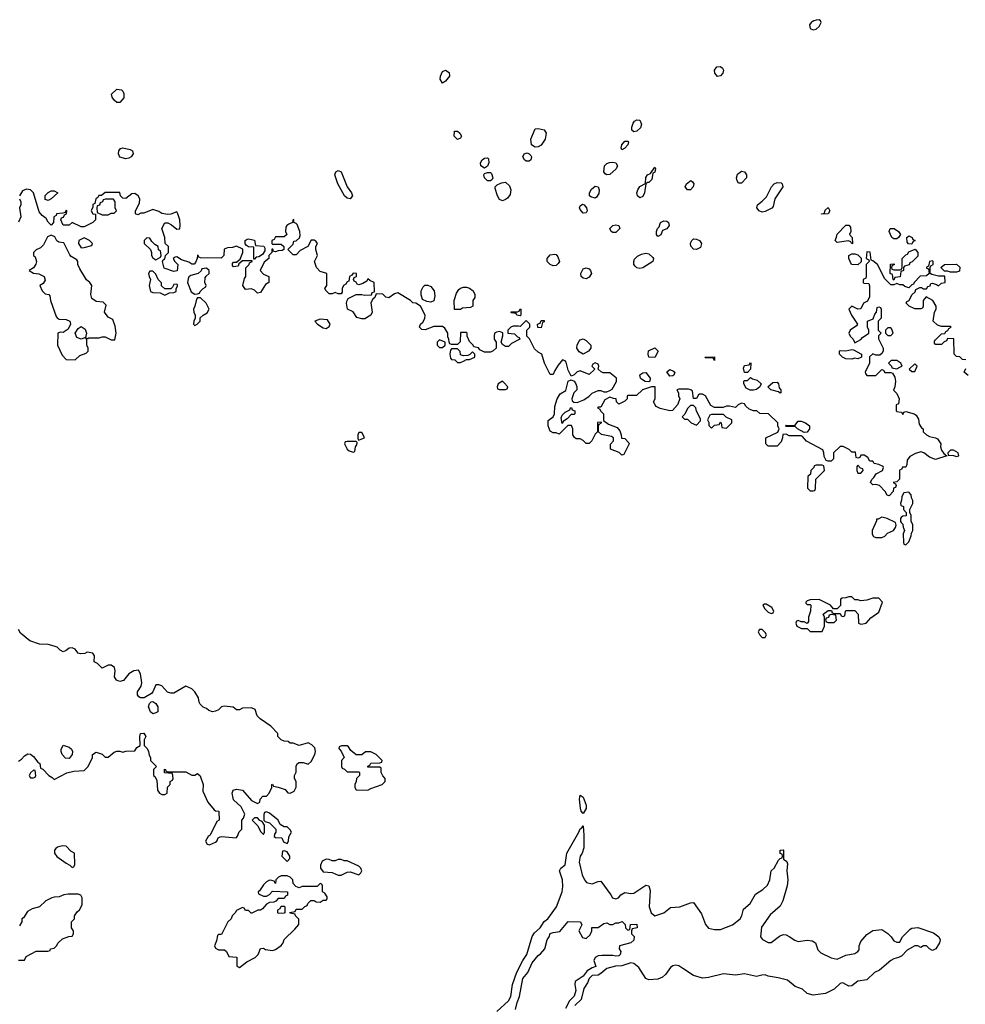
# Model space of a CAD drawing. Header units: inches. Extents: x 2380249 to 2585472, y 382747 to 546448.
# Tile 614 of 626: x 2504099 to 2510429, y 493418 to 500009. Entities that reach past the tile are written whole.
import ezdxf

# ---------------------------------------------------------------- set-up
doc = ezdxf.new("R2010")
doc.units = ezdxf.units.IN
doc.header["$MEASUREMENT"] = 0
for name, color, linetype in [('C5409', 7, 'Continuous'), ('C5419', 7, 'Continuous'), ('C5500', 7, 'Continuous')]:
    doc.layers.add(name, color=color, linetype=linetype)

msp = doc.modelspace()

# ---------------------------------------------------------------- linework, layer by layer
at = {"layer": 'C5409', "color": 4}
for points, elevation in [([(2509415.8, 500000), (2509404.7, 499995.3), (2509396, 499990), (2509386, 499974), (2509391, 499950), (2509410, 499940.5), (2509430, 499946), (2509450, 499964), (2509464, 499990), (2509460.5, 500000)], 48), ([(2510000, 496997.3), (2509987.3, 496992.7), (2509987.3, 496932.7), (2509970, 496914), (2509946, 496910), (2509962, 496902), (2509966, 496890), (2509962, 496878), (2509948, 496872), (2509946, 496850), (2509918, 496822), (2509905.4, 496825.4), (2509891.3, 496851.3), (2509854, 496890), (2509830, 496898), (2509810, 496894), (2509794, 496910), (2509802, 496930), (2509816.9, 496943.1), (2509831.6, 496968.4), (2509874, 496990), (2509882, 497010), (2509878, 497018), (2509850, 497032), (2509818, 497038), (2509810, 497054), (2509790, 497054), (2509776.9, 497076.9), (2509752.7, 497092.7), (2509730, 497094), (2509722, 497078), (2509710, 497074), (2509698, 497078), (2509692.7, 497112.7), (2509670, 497114), (2509651.6, 497131.6), (2509611.6, 497151.6), (2509590, 497152), (2509546, 497110), (2509546, 497070), (2509530, 497054), (2509510, 497054), (2509498, 497058), (2509483.6, 497083.6), (2509482, 497110), (2509474, 497130), (2509366.4, 497186.4), (2509338, 497218), (2509330, 497222), (2509250, 497222), (2509230, 497234), (2509207.3, 497232.7), (2509206, 497210), (2509196.4, 497183.6), (2509170, 497154), (2509110, 497154), (2509094, 497170), (2509094, 497210), (2509172.7, 497247.3), (2509182, 497270), (2509174, 497290), (2509174, 497310), (2509112, 497370), (2509052.7, 497372.7), (2509034, 497390), (2509010, 497391), (2508982, 497402), (2508960.7, 497420.7), (2508950, 497438), (2508930, 497441), (2508908, 497430), (2508890, 497412), (2508850, 497422), (2508830, 497422), (2508807.3, 497412.7), (2508750, 497412), (2508725.4, 497425.4), (2508690, 497491.3), (2508670, 497502), (2508650, 497502), (2508642, 497498), (2508630, 497474), (2508610, 497474), (2508602, 497522), (2508591.6, 497531.6), (2508575.3, 497535.3), (2508510, 497536), (2508498, 497530), (2508508, 497510), (2508508.7, 497490), (2508518, 497470), (2508502, 497430), (2508468.4, 497391.6), (2508450, 497391.3), (2508385.4, 497405.4), (2508359.6, 497419.6), (2508352, 497430), (2508342, 497450), (2508352, 497470), (2508352, 497552), (2508328.9, 497551.1), (2508268.7, 497531.3), (2508227.3, 497492.7), (2508170, 497494), (2508166, 497490), (2508166, 497470), (2508150, 497454), (2508110, 497434), (2508094, 497450), (2508091.6, 497471.6), (2508072.7, 497472.7), (2508050, 497482), (2508016.4, 497463.6), (2507990, 497414), (2507970, 497414), (2507966, 497410), (2507982, 497402), (2507986, 497390), (2508006, 497370), (2508006, 497326), (2508040.2, 497300.2), (2508098, 497278), (2508116.4, 497256.4), (2508126, 497230), (2508127.3, 497207.3), (2508150, 497206), (2508176.4, 497176.4), (2508178, 497170), (2508142, 497098), (2508130, 497094), (2508111.6, 497111.6), (2508052.7, 497132.7), (2508052.7, 497167.3), (2508074, 497190), (2508074, 497210), (2508059.6, 497219.6), (2507992.7, 497232.7), (2507974, 497250), (2507974, 497290), (2507978, 497302), (2507994, 497310), (2507994, 497314), (2507967.3, 497312.7), (2507966, 497250), (2507950, 497234), (2507928, 497190), (2507910, 497172), (2507890, 497172), (2507870, 497192), (2507850, 497202), (2507823.6, 497203.6), (2507811.6, 497211.6), (2507802, 497230), (2507802, 497270), (2507791.6, 497291.6), (2507767.3, 497292.7), (2507710, 497234), (2507690, 497242), (2507670, 497242), (2507650, 497254), (2507637.3, 497290), (2507635.3, 497324.7), (2507670.7, 497349.3), (2507678.8, 497370), (2507680.7, 497419.3), (2507696, 497470), (2507716.9, 497503.1), (2507754, 497526), (2507771.3, 497588.7), (2507790, 497598), (2507810, 497588.7), (2507821.2, 497570), (2507829, 497550), (2507828.7, 497530), (2507809, 497510), (2507795.3, 497470), (2507798, 497458), (2507807.3, 497447.3), (2507830, 497446), (2507876, 497464), (2507911.3, 497488.7), (2507930, 497508), (2507970, 497526), (2507990, 497526), (2508010, 497518), (2508030, 497518), (2508050, 497526), (2508064.7, 497535.3), (2508092.7, 497587.3), (2508094, 497610), (2508050, 497644.7), (2508004.7, 497644.7), (2507991.1, 497651.1), (2507972, 497670), (2507976, 497690), (2507970, 497702), (2507950, 497711.3), (2507936.4, 497703.6), (2507928.7, 497690), (2507948, 497670), (2507910, 497634), (2507850, 497658), (2507830, 497651), (2507810, 497631), (2507790, 497622), (2507770, 497662), (2507756.3, 497716.3), (2507750, 497724.7), (2507731.3, 497731.3), (2507703.2, 497696.8), (2507680.2, 497659.8), (2507670, 497634), (2507650, 497634), (2507611.3, 497710), (2507594, 497770), (2507570, 497782), (2507545.4, 497805.4), (2507511.6, 497871.6), (2507494, 497890), (2507494, 497930), (2507514, 497950), (2507514, 497970), (2507490, 497994), (2507450, 497954), (2507438, 497958), (2507403.1, 497956.9), (2507386, 497950), (2507366, 497930), (2507366, 497910), (2507410, 497906), (2507430, 497886), (2507442, 497882), (2507446, 497870), (2507390, 497842), (2507370, 497822), (2507350, 497822), (2507330, 497834), (2507322, 497850), (2507332.7, 497892.7), (2507332.7, 497912.7), (2507310, 497922), (2507290, 497918), (2507278, 497910), (2507275.3, 497890), (2507275.3, 497870), (2507288, 497850), (2507288, 497810), (2507268.9, 497791.1), (2507250, 497782), (2507210, 497782), (2507179.6, 497799.6), (2507170, 497812), (2507138, 497818), (2507134, 497830), (2507110, 497854), (2507094, 497890), (2507094, 497910), (2507090, 497914), (2507050, 497914), (2507047.3, 497852.7), (2507030, 497834), (2506990, 497834), (2506978, 497838), (2506972.7, 497852.7), (2506972, 497870), (2506964.7, 497884.7), (2506964.7, 497910), (2506943.6, 497943.6), (2506930, 497954), (2506870, 497954), (2506812.7, 497932.7), (2506790, 497934), (2506774, 497950), (2506782, 497970), (2506796.9, 497983.1), (2506811.3, 498008.7), (2506814, 498030), (2506782, 498090), (2506751.6, 498111.6), (2506730, 498114), (2506714, 498130), (2506630, 498180.7), (2506607.3, 498172.7), (2506570, 498146.8), (2506550, 498151.3), (2506530, 498172), (2506486, 498174), (2506475.3, 498150), (2506462, 498138), (2506450, 498114), (2506459, 498050), (2506449.1, 498030.9), (2506410, 498006), (2506390, 498006), (2506355.3, 498015.3), (2506330, 498052), (2506292, 498072), (2506286, 498110), (2506291.3, 498130), (2506298, 498142), (2506351.6, 498168.4), (2506390, 498168.7), (2506410, 498164), (2506452.7, 498167.3), (2506458, 498182), (2506474, 498186), (2506472, 498250), (2506442, 498262), (2506430, 498274), (2506422, 498258), (2506396.4, 498243.6), (2506370, 498234), (2506358, 498238), (2506352, 498252), (2506338, 498258), (2506334, 498270), (2506338, 498282), (2506354, 498290), (2506354, 498310), (2506330, 498312), (2506322, 498298), (2506306, 498290), (2506302, 498258), (2506290, 498254), (2506282, 498238), (2506266, 498230), (2506258, 498210), (2506256.4, 498183.6), (2506250, 498174), (2506230, 498174), (2506210, 498182), (2506190, 498174), (2506170, 498174), (2506150, 498194), (2506142, 498210), (2506154, 498230), (2506154, 498310), (2506110, 498322), (2506084.7, 498350), (2506072, 498390), (2506092, 498430), (2506082, 498470), (2506082, 498490), (2506092, 498510), (2506083.6, 498523.6), (2506070, 498532), (2506050, 498532), (2506028, 498490), (2505976.4, 498463.6), (2505950, 498434), (2505930, 498434), (2505894, 498470), (2505930, 498506), (2505934, 498526), (2505950, 498528), (2505971, 498549), (2505975.3, 498564.7), (2505974.8, 498590), (2505956.8, 498636.8), (2505950, 498644.7), (2505934, 498650), (2505934, 498670), (2505930, 498674), (2505926, 498650), (2505900.2, 498639.8), (2505886, 498630), (2505880.4, 498619.6), (2505878, 498590), (2505886, 498570), (2505870, 498554), (2505810, 498554), (2505802, 498538), (2505786, 498530), (2505786, 498510), (2505790, 498506), (2505850, 498506), (2505866, 498490), (2505866, 498470), (2505856.4, 498463.6), (2505830, 498462), (2505810, 498454), (2505798, 498458), (2505792.7, 498472.7), (2505787.3, 498472.7), (2505786, 498450), (2505766, 498430), (2505766, 498410), (2505735.3, 498384.7), (2505708, 498330), (2505730, 498306), (2505766, 498290), (2505766, 498250), (2505743.1, 498236.9), (2505710, 498182), (2505690, 498178), (2505670, 498198), (2505650, 498206), (2505610, 498202), (2505592, 498230), (2505603.6, 498276.4), (2505612, 498290), (2505612.7, 498347.3), (2505634, 498370), (2505638, 498382), (2505654, 498390), (2505654, 498394), (2505586, 498394), (2505586, 498390), (2505566, 498374), (2505562, 498358), (2505530, 498354), (2505523.6, 498363.6), (2505523.6, 498376.4), (2505530, 498386), (2505554, 498386), (2505554, 498390), (2505574, 498406), (2505592, 498450), (2505592, 498472), (2505550, 498492), (2505523.6, 498483.6), (2505490, 498482), (2505467.3, 498472.7), (2505466, 498430), (2505447.3, 498412.7), (2505310, 498414), (2505298, 498418), (2505294, 498430), (2505288.4, 498431.6), (2505286, 498410), (2505276.4, 498383.6), (2505267.3, 498372.7), (2505250, 498372), (2505230, 498386), (2505181, 498401), (2505150, 498422), (2505140.4, 498419.6), (2505126, 498410), (2505138, 498390), (2505158, 498370), (2505153.2, 498326.8), (2505130, 498322), (2505065.4, 498345.4), (2505054, 498390), (2505058, 498402), (2505071.3, 498408.7), (2505074, 498430), (2505094, 498450), (2505094, 498490), (2505072, 498510), (2505070.8, 498550), (2505051, 498610), (2505070, 498648), (2505090, 498649), (2505115.5, 498635.5), (2505150, 498606), (2505170, 498608), (2505174, 498630), (2505170.7, 498670), (2505158, 498710), (2505150, 498722), (2505110, 498706.8), (2505090, 498704.7), (2505050, 498712), (2505030, 498724.7), (2504990, 498738), (2504930, 498714), (2504910, 498714), (2504890, 498702), (2504874, 498710), (2504874, 498730), (2504899.6, 498780.4), (2504902, 498810), (2504892, 498830), (2504870, 498844.7), (2504850, 498842), (2504810, 498812), (2504790, 498814), (2504774, 498830), (2504770, 498852), (2504671.6, 498851.6), (2504647.3, 498832.7), (2504628.4, 498831.6), (2504622, 498818), (2504608, 498810), (2504602, 498778), (2504588.4, 498771.6), (2504587.3, 498752.7), (2504578, 498730), (2504588.9, 498708.9), (2504606, 498706), (2504606, 498670), (2504588.4, 498651.6), (2504562, 498638), (2504530, 498622), (2504510, 498622), (2504450, 498652), (2504430, 498634), (2504390, 498634), (2504374, 498670), (2504378, 498682), (2504392.7, 498687.3), (2504398, 498702), (2504411.6, 498708.4), (2504414, 498730), (2504410, 498734), (2504402, 498718), (2504387.3, 498712.7), (2504346, 498710), (2504342, 498698), (2504328, 498690), (2504326, 498650), (2504310, 498634), (2504290, 498654), (2504276.9, 498676.9), (2504250, 498698), (2504230, 498722), (2504190.7, 498850.7), (2504170.7, 498870.7), (2504144.7, 498875.3), (2504117.2, 498862.8), (2504098, 498830)], 44), ([(2504098, 498810), (2504106, 498790), (2504106, 498770), (2504098, 498750), (2504106, 498690), (2504090, 498654)], 44), ([(2510000, 498234), (2509990, 498234), (2509970, 498242), (2509950, 498234), (2509930, 498234), (2509890, 498274), (2509842, 498370), (2509810, 498394), (2509798, 498398), (2509792.7, 498452.7), (2509770, 498454), (2509766, 498410), (2509782, 498402), (2509786, 498390), (2509766, 498370), (2509766, 498290), (2509762, 498278), (2509746, 498270), (2509746, 498250), (2509750, 498246), (2509782, 498242), (2509787.3, 498227.3), (2509787.3, 498152.7), (2509774.6, 498125.4), (2509748, 498112), (2509730, 498074), (2509710, 498072), (2509670, 498092), (2509648, 498072), (2509668, 498030), (2509708, 497970), (2509700.4, 497959.6), (2509658, 497930), (2509648.7, 497910), (2509658, 497890), (2509678, 497870), (2509690, 497846), (2509730, 497868), (2509739.6, 497880.4), (2509782, 497910), (2509782, 497930), (2509774, 497950), (2509774, 497990), (2509812.7, 498007.3), (2509823.6, 498036.4), (2509834, 498050), (2509838, 498082), (2509850, 498086), (2509862, 498082), (2509866, 498070), (2509866, 498010), (2509846, 497990), (2509846, 497930), (2509866, 497910), (2509848.4, 497891.6), (2509848.4, 497871.6), (2509878, 497810), (2509878, 497790), (2509870, 497774), (2509856.4, 497763.6), (2509830, 497762), (2509810, 497772), (2509787.3, 497752.7), (2509788, 497710), (2509758, 497650), (2509760.4, 497640.4), (2509770, 497626), (2509830, 497626), (2509870, 497666), (2509882, 497662), (2509890, 497646), (2509930, 497646), (2509942, 497642), (2509956.4, 497616.4), (2509962, 497590), (2509958, 497550), (2509948.4, 497528.4), (2509970, 497506), (2509986, 497470), (2509982, 497438), (2509966, 497430), (2509966, 497390), (2509970, 497386), (2510000, 497382.3)], 44), ([(2510000, 498323), (2509998, 498322), (2509992, 498288), (2509958, 498282), (2509950, 498266), (2509946, 498270), (2509942, 498302), (2509926, 498310), (2509927.3, 498372.7), (2509950, 498374), (2509954, 498370), (2509938, 498362), (2509934, 498350), (2509938, 498338), (2509950, 498334), (2509990, 498334), (2510000, 498337.3)], 44), ([(2510000, 497705), (2509998, 497710), (2509970, 497728), (2509932.7, 497727.3), (2509914, 497710), (2509934, 497690), (2509938, 497678), (2509970, 497672), (2509990, 497682), (2510000, 497687)], 44), ([(2510000, 496785), (2509994, 496770), (2509998, 496758), (2510000, 496757)], 44), ([(2510000, 496676), (2509994, 496670), (2509994, 496650), (2510000, 496643.7)], 44), ([(2504090, 495044.7), (2504110, 495058), (2504130, 495081), (2504154, 495094), (2504170, 495091), (2504190, 495076), (2504219.6, 495039.6), (2504234, 495030), (2504238, 494998), (2504252.7, 494992.7), (2504294, 494950), (2504316.9, 494936.9), (2504330, 494922), (2504413.6, 494966.4), (2504462, 494978), (2504530, 494982), (2504558, 495010), (2504586, 495070), (2504586, 495090), (2504610, 495104.7), (2504650, 495091.3), (2504670, 495072), (2504690, 495072), (2504730, 495104.7), (2504750, 495111.3), (2504770, 495111.3), (2504790, 495104.7), (2504810, 495111.3), (2504870, 495114), (2504883.1, 495136.9), (2504906, 495150), (2504902, 495210), (2504908, 495230), (2504930, 495232), (2504942, 495210), (2504932.7, 495187.3), (2504932, 495150), (2504952, 495130), (2504962, 495110), (2504964.7, 495084.7), (2504974, 495070), (2504974, 495050), (2505014, 495010), (2504994, 494990), (2504994, 494950), (2505003.6, 494943.6), (2505016.9, 494916.9), (2505022, 494850), (2505034, 494830), (2505050, 494822), (2505070, 494822), (2505086, 494830), (2505088.4, 494871.6), (2505106, 494890), (2505106, 494910), (2505122, 494918), (2505126, 494930), (2505122, 494962), (2505067.3, 494967.3), (2505068.4, 494991.6), (2505074, 494990), (2505078, 494978), (2505090, 494974), (2505210, 494974), (2505251.6, 494951.6), (2505270, 494951.3), (2505290, 494962), (2505306, 494946), (2505326, 494890), (2505323.6, 494843.6), (2505358, 494770), (2505399.6, 494719.6), (2505410, 494712), (2505432, 494710), (2505434, 494650), (2505418, 494642), (2505374, 494550), (2505359.6, 494540.4), (2505342, 494510), (2505354, 494490), (2505370, 494486), (2505410, 494502), (2505418, 494510), (2505427.3, 494532.7), (2505440.4, 494539.6), (2505450, 494542), (2505547.3, 494532.7), (2505556.4, 494543.6), (2505567.3, 494572.7), (2505586, 494590), (2505586, 494650), (2505596.4, 494663.6), (2505606, 494690), (2505580.4, 494740.4), (2505530, 494786), (2505522, 494830), (2505528.7, 494850), (2505550, 494858), (2505590, 494852), (2505650, 494782), (2505690, 494762), (2505706, 494770), (2505708.4, 494791.6), (2505726, 494810), (2505750, 494812), (2505768, 494830), (2505786, 494870), (2505786, 494890), (2505790, 494892), (2505798, 494878), (2505830, 494872), (2505875.3, 494855.3), (2505892.7, 494832.7), (2505910, 494832), (2505935.3, 494844.7), (2505948.4, 494871.6), (2505948.4, 494908.4), (2505938, 494930), (2505938, 494950), (2505948.4, 494971.6), (2505950, 495014), (2505958, 495030), (2505970, 495036), (2505995.3, 495035.3), (2506030, 495024.7), (2506050, 495042), (2506074, 495090), (2506079, 495110), (2506073.6, 495133.6), (2506054.6, 495154.6), (2506030, 495168), (2505969.1, 495149.1), (2505930, 495166), (2505910, 495166), (2505896.4, 495176.4), (2505870, 495178), (2505848.4, 495188.4), (2505826, 495210), (2505826, 495230), (2505780.4, 495280.4), (2505708.9, 495328.9), (2505689, 495349), (2505675.3, 495390), (2505650, 495402), (2505590, 495399), (2505570, 495389), (2505550, 495388.7), (2505527.3, 495407.3), (2505466.8, 495413.2), (2505450, 495408.7), (2505430, 495388.7), (2505410, 495379), (2505390, 495375.3), (2505364, 495384), (2505350, 495398), (2505327.3, 495407.3), (2505307.3, 495427.3), (2505300.4, 495440.4), (2505295.3, 495470), (2505270, 495508.7), (2505250, 495528.7), (2505210, 495548), (2505130, 495499.3), (2505110, 495499.3), (2505087.6, 495507.6), (2505050, 495548.7), (2505030, 495555.3), (2505010, 495555.3), (2504990.9, 495509.1), (2504981, 495499), (2504931.6, 495468.4), (2504908.4, 495468.4), (2504896.4, 495476.4), (2504888, 495490), (2504888, 495510), (2504912.9, 495547.1), (2504915.3, 495570), (2504908, 495630), (2504894, 495654), (2504862, 495650), (2504830, 495628.7), (2504793.7, 495586.3), (2504770, 495579.3), (2504747.7, 495587.7), (2504733.2, 495610), (2504737.2, 495650), (2504733.2, 495673.2), (2504710, 495688.7), (2504690, 495688.7), (2504650, 495668), (2504618.6, 495698.6), (2504598, 495710), (2504599, 495750), (2504588.9, 495768.9), (2504550, 495774), (2504534, 495766), (2504504.7, 495764.7), (2504489.2, 495769.2), (2504470, 495795.3), (2504450, 495804), (2504430, 495802), (2504410, 495786), (2504390, 495778), (2504370, 495788), (2504350, 495808.7), (2504330, 495815.3), (2504290, 495826), (2504231.3, 495828.7), (2504166, 495850), (2504103.1, 495903.1), (2504090, 495926)], 44), ([(2507292.7, 493370), (2507370, 493440.7), (2507385.6, 493470), (2507398.5, 493550), (2507426.8, 493633.2), (2507466.3, 493710), (2507493, 493750), (2507528.3, 493871.7), (2507544.6, 493895.4), (2507582, 493930), (2507610, 493971.3), (2507634, 493990), (2507693.2, 494070), (2507729.4, 494170.6), (2507733.8, 494206.2), (2507732, 494250), (2507712.7, 494310), (2507721.2, 494330), (2507749.6, 494350.4), (2507761.6, 494430), (2507842, 494570), (2507850, 494591.3), (2507862, 494598), (2507870, 494611.3), (2507875.8, 494550), (2507874.6, 494465.4), (2507864.9, 494430), (2507850.4, 494409.6), (2507844.4, 494370), (2507863.6, 494283.6), (2507878.8, 494250), (2507893.7, 494233.7), (2507930, 494224), (2507970, 494238.8), (2507990, 494241), (2508056, 494150), (2508066, 494130), (2508090, 494122.8), (2508108, 494130), (2508122, 494150), (2508150, 494166.8), (2508190, 494159.1), (2508210, 494160.5), (2508290, 494216), (2508310, 494211.3), (2508319.1, 494179.1), (2508313, 494070), (2508324.9, 494030), (2508350, 494010.8), (2508410, 494030.6), (2508454.9, 494065.1), (2508518, 494070), (2508590, 494097.3), (2508610, 494098.8), (2508662.3, 494022.3), (2508690, 493950.8), (2508710, 493928.4), (2508750, 493918), (2508790, 493919.3), (2508870, 493950.5), (2508920.9, 493990), (2508932, 494010), (2508944.7, 494055.3), (2508987.5, 494092.5), (2509025.1, 494154.9), (2509074.5, 494185.5), (2509103.9, 494216.1), (2509119.3, 494250), (2509129.4, 494310.6), (2509148.7, 494330), (2509178, 494382), (2509190, 494394), (2509202, 494398), (2509206, 494410), (2509202, 494422), (2509190, 494426), (2509188.7, 494450), (2509208.4, 494451.6), (2509211, 494450), (2509212, 494390), (2509234, 494374), (2509238, 494358), (2509233, 494310), (2509241.6, 494250), (2509237.3, 494210), (2509207.7, 494110), (2509190, 494074), (2509123.2, 494016.8), (2509065.4, 493934.6), (2509058.8, 493870), (2509070.7, 493850.7), (2509110, 493830.8), (2509130, 493830.8), (2509185.4, 493874.6), (2509210, 493883.8), (2509230, 493881.6), (2509250, 493872.4), (2509286.7, 493846.7), (2509310, 493838), (2509370, 493846), (2509403, 493843), (2509426, 493830), (2509442.5, 493782.5), (2509461.6, 493761.6), (2509530, 493727.7), (2509570, 493720.7), (2509630, 493746.8), (2509690, 493758), (2509709.2, 493770.8), (2509717.2, 493782.8), (2509719.3, 493810), (2509730, 493838), (2509770, 493886), (2509810, 493910.7), (2509870, 493918), (2509910, 493891.3), (2509932, 493870), (2509950, 493842), (2509970, 493834), (2509990, 493834), (2510000, 493854)], 36), ([(2504090, 493714), (2504130, 493714), (2504142, 493738), (2504210, 493774), (2504287.3, 493772.7), (2504302, 493778), (2504306, 493790), (2504330, 493794), (2504348.4, 493811.6), (2504354, 493826), (2504384.7, 493855.3), (2504428.4, 493871.6), (2504450, 493874), (2504458, 493890), (2504458, 493910), (2504446, 493930), (2504446, 493970), (2504466, 493990), (2504466, 494010), (2504483.1, 494036.9), (2504498, 494050), (2504516.4, 494083.6), (2504518, 494130), (2504508.4, 494148.4), (2504490, 494155.3), (2504424, 494156), (2504394, 494150), (2504363.6, 494136.4), (2504330, 494135.3), (2504314, 494130), (2504274, 494110), (2504230.7, 494069.3), (2504182.8, 494057.2), (2504150, 494038), (2504123.6, 493996.4), (2504114, 493990), (2504114, 493970), (2504096.9, 493943.1)], 44), ([(2507416.6, 493383.4), (2507428.3, 493430), (2507445.1, 493470), (2507467.8, 493590), (2507499.5, 493630), (2507530, 493694.8), (2507570, 493744.7), (2507585.2, 493754.8), (2507614, 493790), (2507629.2, 493850), (2507644, 493870), (2507650, 493891), (2507670, 493898.8), (2507714, 493906), (2507771.1, 493971.1), (2507852, 493970), (2507862, 493950), (2507842, 493910), (2507865.4, 493865.4), (2507890, 493858), (2507918, 493882), (2507928, 493910), (2507928.7, 493931.3), (2507970, 493932), (2508010, 493958), (2508030, 493962), (2508050, 493952), (2508070, 493952), (2508090, 493962), (2508110, 493962), (2508131.6, 493971.6), (2508152.7, 493952.7), (2508154, 493930), (2508170, 493914), (2508182, 493918), (2508187.3, 493952.7), (2508230, 493954), (2508232, 493930), (2508198, 493922), (2508194, 493910), (2508194, 493890), (2508211.1, 493871.1), (2508210, 493846), (2508190, 493828), (2508114, 493810), (2508112, 493790), (2508122, 493770), (2508118, 493750), (2508110, 493742), (2508090, 493739), (2508070, 493744), (2507995.3, 493744.7), (2507970, 493742), (2507952, 493730), (2507942, 493710), (2507956, 493670), (2507930, 493662), (2507897.8, 493642.3), (2507870, 493606.6), (2507818, 493570), (2507814, 493550), (2507821.6, 493510), (2507810, 493473.2), (2507780.2, 493439.8), (2507752.7, 493390)], 32), ([(2510000, 493739), (2509982, 493730), (2509950, 493722.7), (2509931, 493710), (2509853.3, 493646.7), (2509822, 493630), (2509770, 493582), (2509710, 493573.2), (2509670, 493541.2), (2509650, 493539.3), (2509610, 493561.2), (2509590, 493557.2), (2509550, 493519), (2509492, 493490), (2509410, 493479.3), (2509370, 493489), (2509338.4, 493518.4), (2509290, 493537), (2509238.9, 493578.9), (2509175.9, 493595.9), (2509110, 493605.2), (2509090, 493614), (2509066.4, 493613.6), (2509030, 493604), (2508950, 493621.6), (2508890, 493613.3), (2508810, 493622.4), (2508710, 493596.2), (2508670, 493591.8), (2508610, 493609.6), (2508538.3, 493658.3), (2508510, 493674.3), (2508490, 493679.7), (2508470, 493675.1), (2508455.8, 493664.2), (2508422.6, 493617.4), (2508401.7, 493598.3), (2508370, 493585.6), (2508310, 493580.7), (2508290, 493589.5), (2508244.2, 493664.2), (2508210, 493691.1), (2508190, 493696), (2508130, 493675.6), (2508086.1, 493673.9), (2508030, 493657.7), (2507990, 493623.1), (2507970, 493613.1), (2507930, 493609.7), (2507911.7, 493590), (2507899.7, 493560.3), (2507876.2, 493523.8), (2507856.5, 493450), (2507814.3, 493410)], 36)]:
    msp.add_lwpolyline(points, dxfattribs=dict(at, elevation=elevation))
for points, elevation in [([(2506930, 499584), (2506913.2, 499610), (2506916, 499630), (2506930, 499661), (2506950, 499670.7), (2506974.6, 499654.6), (2506975.5, 499630), (2506950, 499597.2)], 44), ([(2508770, 499629.4), (2508752.3, 499650), (2508749.7, 499670.3), (2508766.2, 499693.8), (2508790, 499696.3), (2508803.8, 499683.8), (2508810.8, 499670), (2508804.9, 499650), (2508790, 499632.7)], 44), ([(2504750, 499454), (2504730, 499469), (2504717.2, 499490), (2504714, 499510), (2504750, 499542.8), (2504779.1, 499539.1), (2504790, 499531.3), (2504795.2, 499515.2), (2504795.5, 499484.5), (2504770, 499454)], 44), ([(2507550, 499156), (2507525.2, 499170), (2507519.3, 499210), (2507550, 499278), (2507570, 499280.7), (2507610.5, 499270.5), (2507624, 499250), (2507615.5, 499210), (2507590, 499169.3), (2507570, 499158)], 44), ([(2508210, 499257.2), (2508197.2, 499270), (2508197.2, 499290), (2508204.8, 499315.2), (2508215.3, 499330), (2508230, 499338.8), (2508250, 499336), (2508260.7, 499310), (2508254.6, 499285.4), (2508230, 499262.7)], 44), ([(2507030, 499207.3), (2507007, 499230), (2507010, 499262), (2507030, 499262.8), (2507046, 499250), (2507057.3, 499230), (2507050, 499215.3)], 44), ([(2504810, 499077.2), (2504768.9, 499088.9), (2504759, 499110), (2504762, 499130), (2504774, 499146), (2504790, 499151.3), (2504838.8, 499138.8), (2504854, 499130), (2504858, 499110), (2504844.7, 499090), (2504830, 499081.2)], 44), ([(2508130, 499138), (2508124, 499150), (2508129.2, 499170), (2508150, 499194.8), (2508170, 499196), (2508174.8, 499190), (2508170.7, 499170), (2508150, 499148)], 44), ([(2507210, 499015.3), (2507185.2, 499030), (2507182.7, 499050), (2507194, 499070), (2507210, 499082.8), (2507230, 499084.7), (2507236.8, 499076.8), (2507238.8, 499050), (2507230, 499028)], 44), ([(2507490, 499060.9), (2507477.2, 499070), (2507466.6, 499090), (2507475.3, 499110), (2507496.3, 499116.3), (2507510, 499111), (2507519.3, 499099.3), (2507524, 499090), (2507521, 499070), (2507510, 499062.7)], 44), ([(2508030, 498969.2), (2508017.2, 498977.2), (2508009.2, 498990), (2508013.2, 499030), (2508030, 499046.8), (2508047.2, 499052.8), (2508070, 499055.5), (2508090.4, 499050.4), (2508100.7, 499030), (2508090.8, 499010), (2508050, 498973.2)], 44), ([(2508250, 498817.2), (2508234, 498830), (2508229.4, 498850), (2508236, 498870), (2508250, 498891.3), (2508288.7, 498911.3), (2508290, 498952), (2508302, 498970), (2508320.4, 498979.6), (2508350, 499022), (2508356, 499010), (2508350, 498988), (2508338, 498982), (2508330, 498938), (2508310, 498919), (2508301, 498919), (2508291.1, 498908.9), (2508282, 498850), (2508270, 498825.2)], 44), ([(2506310, 498809), (2506290, 498814), (2506274, 498830), (2506229.2, 498910), (2506209.3, 498970), (2506215.3, 498990), (2506230, 498998.8), (2506250.4, 498990.4), (2506290.8, 498890), (2506318.8, 498850), (2506326, 498830)], 44), ([(2507250, 498929.2), (2507230, 498929.4), (2507210, 498949.2), (2507206.6, 498970), (2507210, 498978), (2507230, 498986.8), (2507250, 498986), (2507258, 498978), (2507266.8, 498950), (2507262, 498938)], 44), ([(2508930, 498914), (2508910, 498915.3), (2508901.2, 498930), (2508898, 498950), (2508904.7, 498975.3), (2508930, 498995.5), (2508950.3, 498990.3), (2508964.9, 498970), (2508964, 498950)], 44), ([(2507330, 498796), (2507310, 498806), (2507296.2, 498830), (2507282, 498878), (2507282, 498890), (2507296, 498904), (2507323.2, 498916.8), (2507350, 498920.7), (2507377.1, 498897.1), (2507385.5, 498870), (2507381.4, 498838.6), (2507365.2, 498814.8), (2507350, 498804)], 44), ([(2507950, 498813.2), (2507922, 498822), (2507914, 498830), (2507912.7, 498850), (2507925.6, 498874.4), (2507950, 498894.8), (2507970.6, 498890.6), (2507977.3, 498870), (2507974.9, 498845.1), (2507959.9, 498820.1)], 44), ([(2508590, 498868.7), (2508570, 498869), (2508554, 498890), (2508562, 498910), (2508591.1, 498931.1), (2508603.6, 498923.6), (2508611, 498910), (2508606, 498890)], 44), ([(2509070, 498720.9), (2509049, 498730), (2509033.2, 498750), (2509037.2, 498770), (2509070, 498794.8), (2509097.2, 498822.8), (2509132, 498890), (2509149.7, 498910.3), (2509170, 498919.3), (2509196.1, 498916.1), (2509202.8, 498910), (2509207.7, 498890), (2509154, 498810), (2509142.8, 498757.2), (2509133.4, 498746.6), (2509090, 498723.7)], 44), ([(2504290, 498798), (2504270, 498806), (2504269.1, 498830.9), (2504288.9, 498851.1), (2504310, 498862), (2504330, 498862), (2504354, 498850), (2504310, 498808.7)], 44), ([(2504727.3, 498807.3), (2504672.7, 498807.3), (2504658, 498802), (2504654, 498790), (2504638, 498782), (2504632, 498768), (2504618, 498762), (2504614, 498750), (2504618, 498718), (2504650, 498702), (2504690, 498702), (2504710, 498714), (2504730, 498714), (2504746, 498730), (2504738, 498750), (2504738, 498790)], 44), ([(2507870, 498714), (2507850, 498738), (2507846, 498750), (2507850, 498762), (2507866, 498774), (2507878, 498770), (2507894, 498750), (2507897.3, 498730), (2507890, 498715.3)], 44), ([(2509466, 498706), (2509466, 498710), (2509486, 498714), (2509490, 498734), (2509510, 498752), (2509522, 498730), (2509510, 498708)], 44), ([(2508070, 498584), (2508058, 498590), (2508048.7, 498610), (2508070, 498631), (2508090, 498634.8), (2508110, 498631.3), (2508116, 498610), (2508090, 498585.2)], 44), ([(2508370, 498558), (2508362, 498570), (2508362, 498590), (2508369, 498611), (2508379, 498621), (2508388.7, 498650), (2508410, 498662.8), (2508430, 498661), (2508441, 498650), (2508446, 498630), (2508430.7, 498609.3), (2508402, 498598), (2508390, 498568)], 44), ([(2509670, 498508), (2509662, 498522), (2509647.3, 498527.3), (2509570, 498518), (2509558, 498530), (2509567.3, 498552.7), (2509570, 498574), (2509630, 498634), (2509650, 498634), (2509659.6, 498619.6), (2509662, 498590), (2509654, 498570), (2509672, 498550), (2509674, 498510)], 44), ([(2504310, 498566), (2504285.4, 498554.6), (2504258, 498502), (2504238, 498482), (2504210, 498468), (2504192, 498450), (2504192, 498430), (2504202, 498422), (2504210.9, 498390.9), (2504207.1, 498372.9), (2504190, 498348), (2504162, 498330), (2504190, 498312), (2504226.4, 498306.4), (2504262, 498290), (2504270, 498266), (2504256.9, 498243.1), (2504234, 498230), (2504250, 498194), (2504270, 498174), (2504294, 498170), (2504299.6, 498159.6), (2504304.7, 498130), (2504342.8, 498022.8), (2504350, 498012), (2504363.6, 498003.6), (2504410, 498001), (2504434, 497990), (2504438, 497970), (2504422.8, 497937.2), (2504390, 497915.3), (2504370, 497918), (2504354, 497910), (2504352, 497830), (2504383.6, 497763.6), (2504410, 497734), (2504470, 497732), (2504500.2, 497759.8), (2504543.1, 497776.9), (2504558, 497790), (2504558, 497810), (2504549.1, 497829.1), (2504548, 497868), (2504542, 497878), (2504554, 497874), (2504562, 497878), (2504630, 497878), (2504650, 497884.7), (2504670, 497884.7), (2504710, 497864.7), (2504735.3, 497864.7), (2504744, 497910), (2504738, 497958), (2504722, 498002), (2504690, 498018), (2504666, 498050), (2504678, 498098), (2504658, 498118), (2504610, 498122), (2504582.7, 498142.7), (2504574, 498170), (2504582, 498230), (2504568.7, 498250), (2504546.3, 498266.3), (2504500.2, 498340.2), (2504488, 498370), (2504488, 498390), (2504480.4, 498400.4), (2504443.1, 498423.1), (2504434.6, 498434.6), (2504394.6, 498514.6), (2504360.4, 498520.4), (2504347.3, 498527.3), (2504334.6, 498554.6)], 44), ([(2509950, 498542), (2509938, 498550), (2509918, 498590), (2509926, 498610), (2509951.6, 498611.6), (2509982, 498590), (2509994, 498570), (2509982, 498550), (2509970, 498542)], 44), ([(2504530, 498548), (2504494, 498530), (2504492, 498510), (2504510, 498482), (2504530, 498484.7), (2504582, 498498), (2504586, 498510), (2504566, 498530)], 44), ([(2504950, 498548), (2504932, 498530), (2504932, 498510), (2504974, 498470), (2504982, 498450), (2504982, 498430), (2504990, 498414), (2505010, 498402), (2505042, 498418), (2505046, 498430), (2505042, 498462), (2505027.3, 498467.3), (2505026, 498490), (2505003.1, 498503.1), (2504983.1, 498523.1), (2504970, 498546)], 44), ([(2505666, 498406), (2505666, 498486), (2505630, 498488), (2505616.4, 498496.4), (2505608, 498508), (2505608, 498530), (2505620.4, 498539.6), (2505630, 498542), (2505670, 498532), (2505678, 498498), (2505732, 498492), (2505739.6, 498479.6), (2505739.6, 498460.4), (2505723.6, 498436.4), (2505699.6, 498420.4), (2505682, 498418), (2505670, 498406)], 44), ([(2508630, 498469.4), (2508610, 498473.2), (2508592.5, 498492.5), (2508590, 498512), (2508597.2, 498530), (2508610, 498540.7), (2508630, 498539.1), (2508650, 498530.7), (2508662.8, 498510), (2508655.2, 498484.8)], 44), ([(2507670, 498361.2), (2507650, 498369.2), (2507629.2, 498390), (2507629.2, 498410), (2507650, 498434.8), (2507679.1, 498439.1), (2507690, 498436), (2507702, 498422), (2507711.3, 498390), (2507704, 498376), (2507690, 498364)], 44), ([(2508250, 498343.6), (2508230, 498347.6), (2508217.7, 498357.7), (2508209.2, 498370), (2508209.3, 498390), (2508215.3, 498404.7), (2508235.1, 498424.9), (2508261.2, 498438.8), (2508290, 498444.9), (2508310, 498440.7), (2508337.1, 498417.1), (2508340.7, 498410), (2508336.3, 498390), (2508270, 498347.6)], 44), ([(2509710, 498368), (2509668, 498370), (2509648, 498410), (2509648.9, 498431.1), (2509670, 498442), (2509690, 498442), (2509710, 498434), (2509732.7, 498412.7), (2509732.7, 498387.3)], 44), ([(2504990, 498326), (2504970, 498326), (2504962, 498310), (2504964.7, 498290), (2504974, 498270), (2504964.7, 498230), (2504974, 498190), (2504990, 498182), (2505039.6, 498179.6), (2505070, 498164.7), (2505100.4, 498179.6), (2505130, 498182), (2505146, 498190), (2505146, 498210), (2505154.6, 498225.4), (2505154, 498234), (2505150, 498238), (2505130, 498235.3), (2505122, 498218), (2505110, 498206), (2505070, 498206), (2505048, 498228), (2505047.3, 498247.3), (2505026, 498270), (2505010, 498306)], 44), ([(2505350, 498346), (2505318, 498342), (2505312.7, 498327.3), (2505294, 498310), (2505243.6, 498296.4), (2505231.6, 498288.4), (2505225.4, 498274.6), (2505221, 498250), (2505247.5, 498187.5), (2505270, 498172), (2505290, 498174), (2505302, 498178), (2505306, 498190), (2505326, 498210), (2505342, 498218), (2505346, 498230), (2505338, 498250), (2505340.4, 498279.6), (2505347.3, 498292.7), (2505366, 498310), (2505366, 498330)], 44), ([(2507890, 498274.5), (2507870, 498278), (2507858, 498290), (2507854.5, 498310), (2507870, 498341), (2507890, 498347.3), (2507910, 498340.7), (2507920.7, 498330), (2507927.3, 498310), (2507910, 498284.5)], 44), ([(2506850, 498118), (2506823.1, 498123.1), (2506795.3, 498135.3), (2506786, 498166), (2506787, 498193), (2506799.3, 498220.7), (2506810, 498232), (2506830, 498231.3), (2506850, 498222.8), (2506873.2, 498193.2), (2506878.8, 498161.2), (2506870, 498126)], 44), ([(2507008.4, 498068.4), (2507008, 498130), (2507022, 498178), (2507038, 498202), (2507050, 498211.3), (2507070, 498218), (2507090, 498218), (2507110, 498211.3), (2507134.4, 498194.4), (2507144.7, 498170), (2507144.7, 498150), (2507131.6, 498128.4), (2507132, 498090), (2507116.9, 498083.1), (2507062.8, 498077.2), (2507050, 498068.7)], 44), ([(2505310, 498146), (2505290, 498146), (2505282, 498138), (2505272, 498090), (2505262, 498070), (2505264.7, 498050), (2505274, 498030), (2505274, 498010), (2505264.7, 497990), (2505262, 497970), (2505270, 497962), (2505286, 497970), (2505306, 497990), (2505307.3, 498012.7), (2505326, 498030), (2505354.6, 498045.4), (2505368, 498070), (2505348, 498110)], 44), ([(2507450, 498026), (2507426, 498030), (2507422, 498042), (2507390, 498046), (2507386, 498050), (2507390, 498054), (2507430, 498054), (2507442, 498058), (2507450, 498074), (2507454, 498070), (2507454, 498030)], 44), ([(2506110, 498004), (2506074, 497990), (2506092, 497970), (2506130, 497946), (2506150, 497942), (2506170, 497954), (2506178, 497970), (2506159, 497999)], 44), ([(2507590, 497946), (2507567.3, 497947.3), (2507566, 497970), (2507582, 497978), (2507590, 497994), (2507610, 497994), (2507610, 497986), (2507598, 497982)], 44), ([(2504510, 497869), (2504480.9, 497880.9), (2504469, 497910), (2504490, 497942), (2504510, 497954), (2504536, 497936), (2504546, 497910), (2504539.6, 497880.4)], 44), ([(2509930, 497946), (2509910, 497946), (2509894, 497930), (2509894, 497910), (2509910, 497894), (2509930, 497894), (2509946, 497910), (2509936.4, 497936.4)], 44), ([(2506910, 497866), (2506894, 497850), (2506894, 497830), (2506910, 497814), (2506930, 497814), (2506946, 497830), (2506946, 497850)], 44), ([(2507870, 497768.7), (2507844.7, 497784.7), (2507827.3, 497810), (2507830, 497832), (2507843.2, 497856.8), (2507850, 497864.7), (2507870, 497872), (2507890, 497862), (2507922, 497830), (2507921, 497810), (2507906, 497790)], 44), ([(2507030, 497806), (2506990, 497806), (2506983.6, 497796.4), (2506978, 497770), (2506983.6, 497743.6), (2506990, 497734), (2507011.6, 497731.6), (2507030, 497714), (2507050, 497714), (2507070, 497722), (2507090, 497734), (2507110, 497734), (2507146, 497750), (2507146, 497770), (2507130, 497786), (2507112.7, 497767.3), (2507099.6, 497760.4), (2507070, 497758), (2507050, 497766), (2507047.3, 497787.3)], 44), ([(2508350, 497748), (2508310, 497748.7), (2508306, 497770), (2508308.9, 497791.1), (2508350, 497811.3), (2508372, 497790)], 44), ([(2509710, 497738), (2509690, 497742), (2509670, 497735.3), (2509630, 497738), (2509606, 497750), (2509586, 497770), (2509586, 497790), (2509590, 497794), (2509630, 497792), (2509670, 497802), (2509679.6, 497799.6), (2509734, 497770), (2509734, 497750), (2509730, 497748)], 44), ([(2508750, 497728), (2508742, 497742), (2508730, 497746), (2508690, 497746), (2508686, 497750), (2508750, 497752)], 44), ([(2508950, 497646), (2508943.1, 497676.9), (2508950, 497694), (2508982, 497698), (2508990, 497714), (2508994, 497710), (2508991.6, 497668.4), (2508970, 497646)], 44), ([(2508310, 497584), (2508286.3, 497586.3), (2508261.5, 497601.5), (2508254, 497610), (2508250, 497632), (2508270, 497644.7), (2508290, 497646), (2508318.8, 497610), (2508318, 497590)], 44), ([(2508450, 497622), (2508430, 497652), (2508450, 497666), (2508476.3, 497656.3), (2508484.7, 497650), (2508478, 497630), (2508470, 497624)], 44), ([(2507330, 497588), (2507302, 497570), (2507294, 497550), (2507298, 497538), (2507310, 497534), (2507350, 497534), (2507362, 497538), (2507366, 497550), (2507340.4, 497580.4)], 44), ([(2508988.9, 497528.9), (2508962, 497542), (2508946, 497570), (2508946, 497590), (2508950, 497594), (2508970, 497594), (2508990, 497614), (2509004.7, 497604.7), (2509035.3, 497595.3), (2509062, 497570), (2509054, 497550), (2509030, 497534), (2509010, 497529.3)], 44), ([(2509190, 497508), (2509178, 497518), (2509126, 497530), (2509106, 497550), (2509140.4, 497579.6), (2509170, 497582), (2509178, 497570), (2509183.6, 497543.6), (2509194, 497530), (2509194, 497510)], 44), ([(2507730, 497306), (2507724, 497344), (2507730, 497362), (2507750, 497382), (2507782, 497398), (2507786, 497410), (2507792.7, 497412.7), (2507798, 497398), (2507814, 497390), (2507814, 497370), (2507810, 497366), (2507790, 497366), (2507763.6, 497336.4), (2507738, 497322)], 44), ([(2508610, 497426), (2508590, 497426), (2508570, 497406), (2508552, 497368), (2508534, 497350), (2508550, 497334), (2508570, 497334), (2508594, 497310), (2508630, 497294), (2508656.4, 497323.6), (2508656.4, 497336.4), (2508628.4, 497388.4), (2508626, 497410)], 44), ([(2508810, 497366), (2508730, 497366), (2508718, 497362), (2508702, 497330), (2508711.6, 497311.6), (2508712.7, 497292.7), (2508730, 497274), (2508750, 497294), (2508782, 497298), (2508790, 497314), (2508794, 497310), (2508798, 497278), (2508830, 497274), (2508866, 497310), (2508866, 497330), (2508827.3, 497347.3)], 44), ([(2509350, 497246), (2509306, 497270), (2509290, 497286), (2509230, 497286), (2509226, 497290), (2509230, 497294), (2509287.3, 497292.7), (2509310, 497322), (2509330, 497321), (2509358, 497310), (2509384.7, 497290), (2509384.7, 497270), (2509370, 497248)], 44), ([(2506390, 497246), (2506370, 497246), (2506362, 497230), (2506362, 497202), (2506370, 497194), (2506390, 497202), (2506406, 497210), (2506398, 497230)], 44), ([(2506350, 497186), (2506290, 497186), (2506278, 497182), (2506274, 497170), (2506290, 497134), (2506303.6, 497123.6), (2506330, 497114), (2506342, 497118), (2506346, 497150), (2506356.4, 497163.6), (2506358, 497178)], 44), ([(2509470, 497026), (2509430, 497026), (2509418, 497022), (2509414, 497010), (2509394, 496990), (2509392.7, 496967.3), (2509374, 496950), (2509372.7, 496872.7), (2509390, 496854), (2509410, 496854), (2509422, 496858), (2509426, 496870), (2509427.3, 496932.7), (2509486, 496990), (2509482, 497022)], 44), ([(2509710, 497026), (2509702, 497018), (2509702, 496990), (2509710, 496974), (2509730, 496974), (2509746, 496990), (2509742, 497002), (2509727.3, 497007.3)], 44), ([(2509870, 496678), (2509846, 496666), (2509834, 496666), (2509834, 496654), (2509804.7, 496590), (2509805.4, 496565.4), (2509814, 496550), (2509830, 496542), (2509870, 496542), (2509890, 496552), (2509909, 496571), (2509948, 496590), (2509962, 496610), (2509966, 496626), (2509962, 496642), (2509906, 496670)], 44), ([(2509670, 496146), (2509650, 496146), (2509630, 496138), (2509603.6, 496136.4), (2509594, 496130), (2509592.7, 496087.3), (2509570, 496066), (2509546, 496066), (2509526, 496090), (2509450, 496128), (2509390, 496126), (2509370, 496118), (2509362, 496110), (2509362, 496102), (2509370, 496094), (2509390, 496094), (2509394, 496090), (2509392, 496050), (2509378, 496010), (2509379.6, 495980.4), (2509370, 495966), (2509350, 495978), (2509330, 495978), (2509310, 495986), (2509298, 495982), (2509294, 495970), (2509302, 495950), (2509332.7, 495932.7), (2509370, 495934), (2509390, 495914), (2509470, 495914), (2509486, 495950), (2509486, 496010), (2509478, 496030), (2509510, 496054), (2509534, 496054), (2509538, 496038), (2509550, 496034), (2509590, 496034), (2509598, 496018), (2509610, 496014), (2509622, 496018), (2509626, 496050), (2509630, 496054), (2509690, 496054), (2509712, 496030), (2509714, 495970), (2509730, 495962), (2509743.6, 495963.6), (2509766, 495970), (2509796.4, 496003.6), (2509850, 496042), (2509875.3, 496110), (2509850, 496135.3), (2509810, 496135.3), (2509770, 496122), (2509730, 496118), (2509710, 496126), (2509690, 496126)], 44), ([(2509096.4, 496096.4), (2509083.6, 496096.4), (2509074, 496090), (2509086, 496066), (2509110, 496042), (2509130, 496034), (2509142, 496038), (2509146, 496050), (2509134.6, 496074.6)], 44), ([(2509530, 496026), (2509518, 496022), (2509512.7, 496007.3), (2509498, 496002), (2509494, 495990), (2509498, 495978), (2509510, 495974), (2509550, 495974), (2509566, 495990), (2509562, 496022)], 44), ([(2509070, 495926), (2509050, 495926), (2509042, 495910), (2509050, 495894), (2509070, 495874), (2509090, 495874), (2509098, 495890), (2509090, 495906)], 44), ([(2504990, 495362), (2504974.6, 495374.6), (2504962, 495410), (2504968.4, 495431.6), (2504978, 495442), (2504990, 495444.7), (2505010, 495431.3), (2505022.8, 495410), (2505023.6, 495376.4), (2505010, 495368.7)], 44), ([(2504430, 495064), (2504405.2, 495065.2), (2504382, 495090), (2504375.3, 495110), (2504376.4, 495123.6), (2504388.7, 495151.3), (2504430, 495138), (2504446, 495126), (2504452, 495110), (2504451, 495090)], 44), ([(2506290, 495148), (2506252.7, 495147.3), (2506238, 495142), (2506234, 495130), (2506251.6, 495111.6), (2506271.3, 495070), (2506254, 495050), (2506254, 495010), (2506258, 494998), (2506272.7, 494992.7), (2506290, 494974), (2506370, 494974), (2506374, 494970), (2506374, 494950), (2506354, 494930), (2506351.6, 494908.4), (2506342, 494890), (2506342, 494870), (2506350, 494854), (2506430, 494852), (2506450, 494862), (2506526, 494890), (2506546, 494910), (2506546, 494930), (2506530, 494946), (2506518, 494970), (2506518, 494998), (2506510, 495006), (2506430, 495006), (2506428.4, 495011.6), (2506442, 495018), (2506450, 495032), (2506510, 495034), (2506522, 495038), (2506526, 495050), (2506486, 495090), (2506450, 495108), (2506412.7, 495107.3), (2506390, 495088), (2506351.6, 495088.4), (2506316.4, 495116.4), (2506300.4, 495140.4)], 44), ([(2504190, 494986), (2504170, 494966), (2504162, 494950), (2504170, 494934), (2504190, 494934), (2504202, 494938), (2504206, 494950), (2504202, 494982)], 44), ([(2507870, 494694), (2507857.2, 494710), (2507853.2, 494730), (2507846, 494790), (2507850, 494818), (2507870, 494804.7), (2507890.3, 494750), (2507890, 494728)], 36), ([(2505690, 494666), (2505670, 494666), (2505654, 494650), (2505692.7, 494612.7), (2505710, 494574), (2505730, 494554), (2505738, 494570), (2505736.4, 494616.4), (2505722, 494642), (2505707.3, 494647.3)], 44), ([(2505750, 494706), (2505738, 494702), (2505732.7, 494687.3), (2505734, 494650), (2505742, 494642), (2505770, 494632), (2505814, 494590), (2505814, 494570), (2505803.6, 494556.4), (2505802, 494542), (2505810, 494534), (2505852.7, 494532.7), (2505865.4, 494505.4), (2505890, 494494), (2505898, 494510), (2505900.4, 494539.6), (2505918, 494570), (2505910, 494586), (2505890, 494606), (2505870, 494606), (2505842, 494622), (2505828, 494650), (2505770, 494698)], 44), ([(2504382, 494478), (2504351.1, 494468.9), (2504339.6, 494460.4), (2504332, 494450), (2504332, 494430), (2504347.1, 494407.1), (2504410, 494362), (2504434, 494350), (2504450, 494334), (2504462, 494338), (2504467.3, 494352.7), (2504466, 494430), (2504442, 494442), (2504410, 494475.3)], 44), ([(2505870, 494446), (2505858, 494442), (2505854, 494410), (2505890, 494374), (2505907.3, 494392.7), (2505908, 494410), (2505890, 494438)], 44), ([(2506150, 494388.7), (2506123.5, 494376.5), (2506111.3, 494350), (2506111.3, 494330), (2506130, 494304.7), (2506190, 494301), (2506230, 494281), (2506250, 494281), (2506290, 494302), (2506310, 494304.7), (2506370, 494284.7), (2506383.1, 494296.9), (2506388.7, 494310), (2506382, 494330), (2506370, 494342), (2506290, 494378), (2506270, 494378), (2506250, 494388), (2506230, 494388), (2506210, 494378), (2506190, 494378), (2506170, 494388)], 44), ([(2505890, 494278), (2505850, 494278), (2505831.3, 494268.7), (2505814, 494250), (2505810, 494226), (2505802, 494242), (2505787.3, 494247.3), (2505770, 494248), (2505750, 494238), (2505730, 494218), (2505703.6, 494176.4), (2505694, 494170), (2505698, 494158), (2505730, 494142), (2505750, 494142), (2505770, 494152), (2505790, 494174), (2505891.6, 494171.6), (2505891.6, 494148.4), (2505878, 494142), (2505870, 494126), (2505830, 494126), (2505812.7, 494107.3), (2505799.6, 494100.4), (2505770, 494098), (2505750, 494088), (2505723.6, 494056.4), (2505711.6, 494048.4), (2505692.7, 494047.3), (2505651.6, 494028.4), (2505648.4, 494028.4), (2505630, 494046), (2505610, 494046), (2505602, 494062), (2505590, 494066), (2505550, 494046), (2505542, 494030), (2505522, 494010), (2505514, 493990), (2505492, 493970), (2505450, 493886), (2505430, 493886), (2505422, 493878), (2505416.9, 493843.1), (2505402, 493810), (2505410, 493794), (2505430, 493782), (2505470, 493782), (2505482, 493770), (2505498, 493738), (2505552.7, 493732.7), (2505552.7, 493672.7), (2505570, 493664.7), (2505619, 493701), (2505675.3, 493730), (2505695.3, 493750), (2505710, 493792), (2505730, 493794), (2505743.6, 493783.6), (2505790, 493778), (2505810, 493784.7), (2505850, 493812), (2505862, 493830), (2505868.9, 493851.1), (2505940.4, 493919.6), (2505967.3, 493952.7), (2505967.3, 493987.3), (2505946, 494010), (2505942, 494022), (2505908.4, 494028.4), (2505907.3, 494032.7), (2505942, 494038), (2505950, 494054), (2505990, 494054), (2506007.3, 494072.7), (2506022, 494078), (2506027.3, 494092.7), (2506048.4, 494111.6), (2506070, 494112), (2506083.6, 494103.6), (2506110, 494102), (2506130, 494114), (2506150, 494114), (2506156.4, 494123.6), (2506156.4, 494136.4), (2506142, 494162), (2506126, 494170), (2506126, 494210), (2506122, 494222), (2506110, 494226), (2506090, 494206), (2505990, 494206), (2505970, 494198), (2505947.3, 494207.3), (2505930, 494226), (2505928, 494250), (2505909, 494269)], 44), ([(2505830, 494026), (2505826, 494030), (2505826, 494050), (2505842, 494058), (2505850, 494074), (2505870, 494074), (2505874, 494070), (2505874, 494030), (2505870, 494028)], 44)]:
    msp.add_lwpolyline(points, close=True, dxfattribs=dict(at, elevation=elevation))
at = {"layer": 'C5419', "color": 4, "elevation": 44}
for points in [[(2510070, 498506), (2510048.4, 498508.4), (2510040.4, 498520.4), (2510038, 498550), (2510050, 498562), (2510074, 498550), (2510078, 498538), (2510094, 498530), (2510078, 498522)], [(2510330, 498318), (2510310, 498326), (2510290, 498326), (2510266, 498350), (2510289.1, 498370.9), (2510370, 498372), (2510391.6, 498351.6), (2510390, 498326), (2510370, 498318)], [(2510090, 497706), (2510054, 497670), (2510070, 497654), (2510090, 497654), (2510106, 497690)], [(2510350, 497128), (2510330, 497128), (2510312, 497110), (2510314, 497094), (2510350, 497092), (2510370, 497084.7), (2510386, 497090), (2510382, 497110)]]:
    msp.add_lwpolyline(points, close=True, dxfattribs=at)
at = {"layer": 'C5419', "color": 4}
for points, elevation in [([(2510000, 498337.3), (2510002, 498338), (2510006, 498350), (2510006, 498410), (2510030, 498434), (2510042, 498438), (2510050, 498454), (2510092.7, 498472.7), (2510111.1, 498451.1), (2510110, 498426), (2510072.7, 498387.3), (2510058, 498382), (2510052.7, 498367.3), (2510022, 498358), (2510014, 498350), (2510014, 498330), (2510000, 498323)], 44), ([(2510432.7, 497732.7), (2510410, 497734), (2510392.7, 497752.7), (2510370, 497754), (2510354, 497770), (2510352.7, 497872.7), (2510310, 497874), (2510302, 497858), (2510287.3, 497852.7), (2510270, 497834), (2510230, 497834), (2510223.6, 497843.6), (2510223.6, 497856.4), (2510230, 497866), (2510270, 497906), (2510292.7, 497907.3), (2510298, 497922), (2510312.7, 497927.3), (2510318, 497942), (2510334, 497950), (2510330, 497954), (2510270, 497954), (2510243.6, 497963.6), (2510214, 497990), (2510222, 498050), (2510234, 498070), (2510234, 498090), (2510212, 498130), (2510167.3, 498152.7), (2510146, 498130), (2510146, 498090), (2510142, 498078), (2510130, 498074), (2510090, 498074), (2510054, 498090), (2510034, 498110), (2510038, 498122), (2510054, 498130), (2510070, 498166), (2510092.7, 498187.3), (2510098, 498202), (2510123.6, 498216.4), (2510136.4, 498216.4), (2510150, 498206), (2510170, 498206), (2510178, 498222), (2510192.7, 498227.3), (2510198, 498242), (2510210, 498246), (2510236.4, 498236.4), (2510250, 498226), (2510270, 498246), (2510294, 498250), (2510292.7, 498292.7), (2510250, 498292), (2510203.6, 498303.6), (2510194, 498310), (2510194, 498350), (2510198, 498362), (2510214, 498370), (2510214, 498390), (2510210, 498394), (2510188.9, 498391.1), (2510182, 498358), (2510168.4, 498351.6), (2510170, 498346), (2510182, 498342), (2510186, 498310), (2510170, 498294), (2510127.3, 498292.7), (2510086, 498250), (2510082, 498238), (2510070, 498234), (2510050, 498214), (2510023.6, 498223.6), (2510010, 498234), (2510000, 498234)], 44), ([(2510000, 497687), (2510006, 497690), (2510000, 497705)], 44), ([(2510447.1, 497627.1), (2510422, 497650), (2510432.7, 497672.7)], 44), ([(2510000, 497382.3), (2510002, 497382), (2510010, 497366), (2510018, 497382), (2510030, 497386), (2510086, 497370), (2510100.4, 497360.4), (2510114.6, 497334.6), (2510120.4, 497300.4), (2510136.4, 497276.4), (2510146, 497270), (2510146, 497250), (2510170, 497229), (2510190, 497219), (2510230, 497209.3), (2510242, 497202), (2510265.2, 497170), (2510263.7, 497150), (2510270, 497128), (2510284, 497104), (2510306, 497090), (2510230, 497064.7), (2510190, 497081), (2510151.3, 497110), (2510130, 497114.8), (2510094.6, 497105.4), (2510056.4, 497083.6), (2510040.4, 497059.6), (2510038, 497030), (2510030, 497014), (2510007.3, 497012.7), (2510002, 496998), (2510000, 496997.3)], 44), ([(2510000, 496643.7), (2510011.6, 496631.6), (2510012.7, 496612.7), (2510022, 496590), (2510012.7, 496567.3), (2510014, 496510), (2510018, 496498), (2510030, 496494), (2510050, 496514), (2510067.3, 496552.7), (2510068, 496572), (2510078, 496590), (2510078, 496630), (2510066, 496650), (2510066, 496690), (2510058, 496710), (2510058, 496730), (2510078, 496770), (2510078, 496790), (2510068.4, 496808.4), (2510067.3, 496827.3), (2510050, 496846), (2510018, 496842), (2510003.6, 496816.4), (2510002, 496790), (2510000, 496785)], 44), ([(2510000, 496757), (2510014, 496750), (2510014, 496730), (2510034, 496710), (2510032.7, 496687.3), (2510010, 496686), (2510000, 496676)], 44), ([(2510000, 493854), (2510008, 493870), (2510060.1, 493919.9), (2510070, 493926.8), (2510110.9, 493930.9), (2510216.8, 493896.8), (2510251.3, 493870), (2510261, 493850), (2510256, 493830), (2510230.7, 493789.3), (2510210, 493778), (2510190, 493788), (2510170, 493808), (2510150, 493808), (2510130, 493798), (2510110, 493808), (2510090, 493808), (2510039.6, 493780.4), (2510000.7, 493739.3), (2510000, 493739)], 36)]:
    msp.add_lwpolyline(points, dxfattribs=dict(at, elevation=elevation))
at = {"layer": 'C5500', "color": 4, "elevation": 48}
msp.add_lwpolyline([(2509460.5, 500000), (2509460.4, 500000.4), (2509450, 500008.7), (2509430, 500006), (2509415.8, 500000)], dxfattribs=at)

doc.saveas('drawing.dxf')
